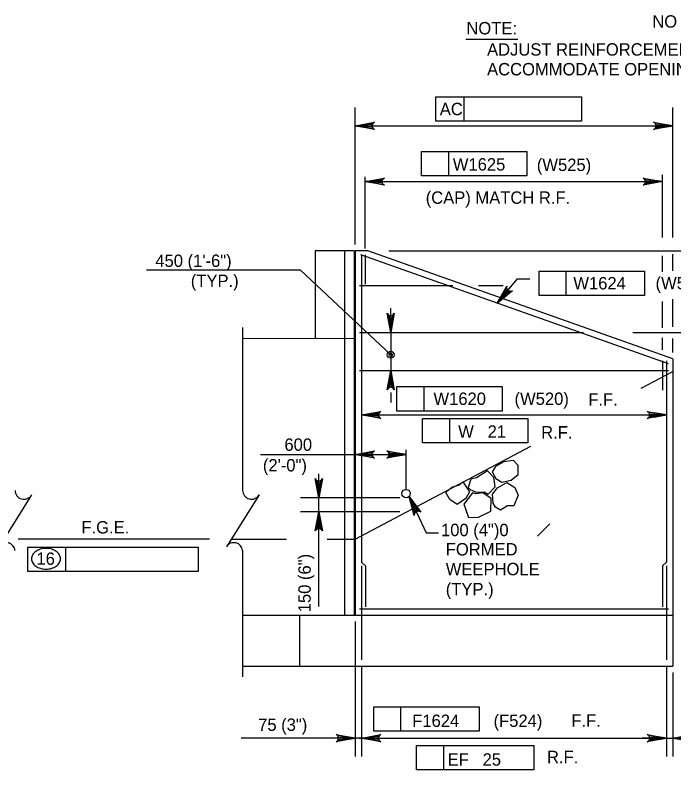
# Model space of a CAD drawing. Extents: x 634540 to 640306, y 296059 to 300275.
# Drawn here: x 639586.1 to 639745.6, y 297349 to 297531.8 of the extents above; entities that cross this region are included whole.
import ezdxf

# ---------------------------------------------------------------- set-up
doc = ezdxf.new("R2010")
doc.units = 0
for name, color, linetype in [('10', 7, 'Continuous'), ('3', 7, 'Continuous'), ('4', 7, 'Continuous'), ('5', 7, 'Continuous'), ('6', 7, 'Continuous')]:
    doc.layers.add(name, color=color, linetype=linetype)

# ---------------------------------------------------------------- blocks, each defined once
blk = doc.blocks.new('ROCK')
at = {"layer": '4'}
for points in [[(2.36725, 1.088), (2.2065, 0.82625), (2.378625, 0.506625), (2.66975, 0.3095), (3.128875, 0.403375), (3.48475, 0.6775), (3.4915, 1.123375), (3.25625, 1.36725), (2.783625, 1.308375)], [(1.10175, -0.02725), (1.4015, -0.159125), (1.78825, -0.148875), (1.980875, -0.266), (2.343375, 0.09475), (2.27875, 0.5505), (1.969375, 0.883), (1.4225, 0.553625), (1.152875, 0.479), (1.0105, 0.082)], [(0.74675, 0.359875), (0.882, 0.16), (1.072875, -0.144), (0.892, -0.457375), (0.448125, -0.758625), (0.1, -0.49325), (-0.095, -0.146375), (0.202875, 0.1025), (0.579125, 0.219875)], [(2.231375, -0.71725), (2.2025, -0.266375), (2.45475, 0.037125), (2.9085, 0.28875), (3.2995, 0.047625), (3.46875, -0.344), (3.231625, -0.855), (2.92, -0.860375), (2.5765, -1.054625), (2.340375, -0.904375)], [(1.2085, -0.192875), (0.778375, -0.737625), (1.008375, -1.391375), (1.48725, -1.396875), (2.09825, -1.106625), (2.133375, -0.486375), (1.723125, -0.203375), (1.37425, -0.239875)]]:
    blk.add_lwpolyline(points, close=True, dxfattribs=at)

msp = doc.modelspace()

# ---------------------------------------------------------------- linework, layer by layer
at = {"layer": '10'}
for p, q in [((639668.22, 297474.75), (639658.81, 297474.75)), ((639658.81, 297474.75), (639658.81, 297453.48)), ((639665.88, 297474.75), (639665.88, 297386.47)), ((639668.22, 297474.75), (639668.22, 297386.47)), ((639668.48, 297474.75), (639668.48, 297386.47)), ((639671.56, 297474.75), (639668.48, 297474.75)), ((639745.38, 297448.6), (639671.56, 297474.75)), ((639641.21, 297453.57), (639668.22, 297453.46)), ((639745.38, 297448.6), (639745.38, 297374.16)), ((639737.72, 297441.48), (639745.38, 297445.53)), ((639668.48, 297404.92), (639711.02, 297427.38)), ((639638.46, 297404.92), (639651.83, 297404.92)), ((639661.72, 297404.92), (639668.48, 297404.92)), ((639641.21, 297386.47), (639745.38, 297386.47)), ((639655.01, 297386.47), (639655.01, 297374.16)), ((639641.21, 297374.16), (639745.38, 297374.16))]:
    msp.add_line(p, q, dxfattribs=at)
at = {"layer": '3'}
for p, q in [((639655.19, 297470.06), (639617.91, 297470.06)), ((639641.21, 297456.16), (639641.21, 297416.69)), ((639590.1, 297415.62), (639582.19, 297403.05)), ((639645.18, 297415.62), (639637.28, 297403.05)), ((639641.21, 297402.12), (639641.21, 297371.54))]:
    msp.add_line(p, q, dxfattribs=at)
for radius in [0.833, 0.417]:
    msp.add_circle((639677.07, 297449.55), radius, dxfattribs=at)
for centre, start, end in [((639588.25, 297416.69), 180, 330), ((639643.34, 297416.69), 180, 330), ((639584, 297401.92), 5.3286, 147.8672), ((639639.09, 297401.92), 5.3286, 147.8672)]:
    msp.add_arc(centre, 2.13, start, end, dxfattribs=at)
at = {"layer": '4'}
for p, q in [((639695.23, 297525.97), (639707.84, 297525.97)), ((639688, 297512), (639723.3, 297512)), ((639688, 297506.1), (639688, 297512)), ((639694.85, 297506.1), (639694.85, 297512)), ((639723.3, 297512), (639723.3, 297506.1)), ((639668.48, 297476.29), (639668.48, 297509.44)), ((639745.38, 297477.98), (639745.38, 297509.44)), ((639723.3, 297506.1), (639688, 297506.1)), ((639671.43, 297505.01), (639742.43, 297505.01)), ((639684.51, 297498.76), (639710.05, 297498.76)), ((639684.51, 297492.86), (639684.51, 297498.76)), ((639691.1, 297492.86), (639691.1, 297498.76)), ((639710.05, 297498.76), (639710.05, 297492.86)), ((639742.86, 297477.98), (639742.86, 297493.12)), ((639670.88, 297475.26), (639670.88, 297492.67)), ((639670.88, 297491.48), (639742.86, 297491.48)), ((639710.05, 297492.86), (639684.51, 297492.86)), ((639676.62, 297474.75), (639870.77, 297474.75)), ((639742.86, 297469.66), (639742.86, 297473.52)), ((639745.38, 297469.86), (639745.38, 297473.92)), ((639655.19, 297470.06), (639677.07, 297449.55)), ((639712.98, 297469.81), (639738.52, 297469.81)), ((639712.98, 297463.91), (639712.98, 297469.81)), ((639719.57, 297463.91), (639719.57, 297469.81)), ((639738.52, 297469.81), (639738.52, 297463.91)), ((639702.88, 297462.02), (639707.77, 297467.92)), ((639707.77, 297467.92), (639710.72, 297467.92)), ((639698.33, 297466.33), (639704.26, 297466.33)), ((639738.52, 297463.91), (639712.98, 297463.91)), ((639742.86, 297456.11), (639742.86, 297462.48)), ((639745.38, 297456.31), (639745.38, 297463.05)), ((639677.07, 297457.91), (639677.07, 297460.87)), ((639677.07, 297454.96), (639677.07, 297445.73)), ((639735.66, 297454.96), (639749.63, 297454.96)), ((639742.86, 297450.76), (639742.86, 297453.63)), ((639745.38, 297450.14), (639745.38, 297453.49)), ((639678.55, 297441.83), (639704.09, 297441.83)), ((639678.55, 297435.93), (639678.55, 297441.83)), ((639685.14, 297435.93), (639685.14, 297441.83)), ((639704.09, 297441.83), (639704.09, 297435.93)), ((639677.07, 297440.42), (639677.07, 297438.03)), ((639670.02, 297434.97), (639743.84, 297434.97)), ((639704.09, 297435.93), (639678.55, 297435.93)), ((639684.76, 297434.11), (639710.3, 297434.11)), ((639684.76, 297428.2), (639684.76, 297434.11)), ((639691.35, 297428.2), (639691.35, 297434.11)), ((639710.3, 297434.11), (639710.3, 297428.2)), ((639710.3, 297428.2), (639684.76, 297428.2)), ((639645.52, 297425.41), (639680.78, 297425.41)), ((639680.78, 297416.95), (639680.78, 297426.56)), ((639659.66, 297388.56), (639659.66, 297420.7)), ((639679.25, 297414.9), (639655.23, 297414.9)), ((639681.55, 297415.25), (639685.69, 297406.46)), ((639679.25, 297411.54), (639655.23, 297411.54)), ((639712.59, 297405.59), (639715.57, 297408.58)), ((639685.69, 297406.46), (639688.65, 297406.46)), ((639633.19, 297404.92), (639586.87, 297404.92)), ((639589.24, 297402.99), (639630.45, 297402.99)), ((639589.24, 297397.08), (639589.24, 297402.99)), ((639598.41, 297397.08), (639598.41, 297402.99)), ((639630.45, 297402.99), (639630.45, 297397.08)), ((639630.45, 297397.08), (639589.24, 297397.08)), ((639668.48, 297384.93), (639668.48, 297352.26)), ((639670.02, 297374.16), (639670.02, 297352.26)), ((639743.84, 297374.16), (639743.84, 297352.26)), ((639745.38, 297372.63), (639745.38, 297352.26)), ((639672.95, 297364.28), (639698.49, 297364.28)), ((639672.95, 297358.38), (639672.95, 297364.28)), ((639679.54, 297358.38), (639679.54, 297364.28)), ((639698.49, 297364.28), (639698.49, 297358.38)), ((639698.49, 297358.38), (639672.95, 297358.38)), ((639662.57, 297356.69), (639640.87, 297356.69)), ((639665.53, 297356.69), (639662.57, 297356.69)), ((639670.02, 297356.69), (639668.48, 297356.69)), ((639669.36, 297356.69), (639672.32, 297356.69)), ((639672.97, 297356.69), (639740.89, 297356.69)), ((639672.97, 297356.69), (639675.92, 297356.69)), ((639740.89, 297356.69), (639737.93, 297356.69)), ((639743.84, 297356.69), (639745.38, 297356.69)), ((639683.34, 297354.92), (639711.76, 297354.92)), ((639683.34, 297349.01), (639683.34, 297354.92)), ((639689.93, 297349.01), (639689.93, 297354.92)), ((639711.76, 297354.92), (639711.76, 297349.01)), ((639711.76, 297349.01), (639683.34, 297349.01))]:
    msp.add_line(p, q, dxfattribs=at)
for points in [[(639668.48, 297505.01), (639673.14, 297505.89), (639672.78, 297505.64), (639672.6, 297505.32), (639672.54, 297505.01), (639672.6, 297504.7), (639672.78, 297504.39), (639673.14, 297504.14), (639668.48, 297505.01), (639672.78, 297504.39), (639672.6, 297504.7), (639668.48, 297505.01), (639672.54, 297505.01), (639672.6, 297505.32), (639668.48, 297505.01), (639672.78, 297505.64)], [(639745.38, 297505.01), (639740.72, 297504.14), (639741.08, 297504.39), (639741.26, 297504.7), (639741.32, 297505.01), (639741.26, 297505.32), (639741.08, 297505.64), (639740.72, 297505.89), (639745.38, 297505.01), (639741.08, 297505.64), (639741.26, 297505.32), (639745.38, 297505.01), (639741.32, 297505.01), (639741.26, 297504.7), (639745.38, 297505.01), (639741.08, 297504.39)], [(639670.88, 297491.48), (639675.54, 297492.35), (639675.18, 297492.11), (639674.99, 297491.79), (639674.94, 297491.48), (639674.99, 297491.17), (639675.18, 297490.86), (639675.54, 297490.61), (639670.88, 297491.48), (639675.18, 297490.86), (639674.99, 297491.17), (639670.88, 297491.48), (639674.94, 297491.48), (639674.99, 297491.79), (639670.88, 297491.48), (639675.18, 297492.11)], [(639742.86, 297491.48), (639738.19, 297490.61), (639738.55, 297490.86), (639738.74, 297491.17), (639738.79, 297491.48), (639738.74, 297491.79), (639738.55, 297492.11), (639738.19, 297492.35), (639742.86, 297491.48), (639738.55, 297492.11), (639738.74, 297491.79), (639742.86, 297491.48), (639738.79, 297491.48), (639738.74, 297491.17), (639742.86, 297491.48), (639738.55, 297490.86)], [(639702.88, 297462.02), (639705.18, 297466.17), (639705.14, 297465.73), (639705.27, 297465.39), (639705.47, 297465.15), (639705.75, 297464.99), (639706.11, 297464.94), (639706.53, 297465.05), (639702.88, 297462.02), (639706.11, 297464.94), (639705.75, 297464.99), (639702.88, 297462.02), (639705.47, 297465.15), (639705.27, 297465.39), (639702.88, 297462.02), (639705.14, 297465.73)], [(639677.07, 297454.96), (639676.19, 297459.62), (639676.44, 297459.26), (639676.75, 297459.08), (639677.07, 297459.02), (639677.38, 297459.08), (639677.69, 297459.26), (639677.94, 297459.62), (639677.07, 297454.96), (639677.69, 297459.26), (639677.38, 297459.08), (639677.07, 297454.96), (639677.07, 297459.02), (639676.75, 297459.08), (639677.07, 297454.96), (639676.44, 297459.26)], [(639677.07, 297445.73), (639677.94, 297441.07), (639677.69, 297441.43), (639677.38, 297441.62), (639677.07, 297441.67), (639676.75, 297441.62), (639676.44, 297441.43), (639676.19, 297441.07), (639677.07, 297445.73), (639676.44, 297441.43), (639676.75, 297441.62), (639677.07, 297445.73), (639677.07, 297441.67), (639677.38, 297441.62), (639677.07, 297445.73), (639677.69, 297441.43)], [(639670.02, 297434.97), (639674.68, 297435.84), (639674.32, 297435.59), (639674.14, 297435.28), (639674.08, 297434.97), (639674.14, 297434.65), (639674.32, 297434.34), (639674.68, 297434.09), (639670.02, 297434.97), (639674.32, 297434.34), (639674.14, 297434.65), (639670.02, 297434.97), (639674.08, 297434.97), (639674.14, 297435.28), (639670.02, 297434.97), (639674.32, 297435.59)], [(639743.84, 297434.97), (639739.18, 297434.09), (639739.54, 297434.34), (639739.72, 297434.65), (639739.78, 297434.97), (639739.72, 297435.28), (639739.54, 297435.59), (639739.18, 297435.84), (639743.84, 297434.97), (639739.54, 297435.59), (639739.72, 297435.28), (639743.84, 297434.97), (639739.78, 297434.97), (639739.72, 297434.65), (639743.84, 297434.97), (639739.54, 297434.34)], [(639668.48, 297425.41), (639673.14, 297426.29), (639672.78, 297426.04), (639672.6, 297425.73), (639672.54, 297425.41), (639672.6, 297425.1), (639672.78, 297424.79), (639673.14, 297424.54), (639668.48, 297425.41), (639672.78, 297424.79), (639672.6, 297425.1), (639668.48, 297425.41), (639672.54, 297425.41), (639672.6, 297425.73), (639668.48, 297425.41), (639672.78, 297426.04)], [(639680.78, 297425.41), (639676.12, 297424.54), (639676.48, 297424.79), (639676.67, 297425.1), (639676.72, 297425.41), (639676.67, 297425.73), (639676.48, 297426.04), (639676.12, 297426.29), (639680.78, 297425.41), (639676.48, 297426.04), (639676.67, 297425.73), (639680.78, 297425.41), (639676.72, 297425.41), (639676.67, 297425.1), (639680.78, 297425.41), (639676.48, 297424.79)], [(639659.66, 297414.9), (639658.78, 297419.56), (639659.03, 297419.2), (639659.34, 297419.01), (639659.66, 297418.96), (639659.97, 297419.01), (639660.28, 297419.2), (639660.53, 297419.56), (639659.66, 297414.9), (639660.28, 297419.2), (639659.97, 297419.01), (639659.66, 297414.9), (639659.66, 297418.96), (639659.34, 297419.01), (639659.66, 297414.9), (639659.03, 297419.2)], [(639681.55, 297415.25), (639684.33, 297411.4), (639683.95, 297411.62), (639683.59, 297411.66), (639683.29, 297411.57), (639683.03, 297411.39), (639682.82, 297411.09), (639682.75, 297410.66), (639681.55, 297415.25), (639682.82, 297411.09), (639683.03, 297411.39), (639681.55, 297415.25), (639683.29, 297411.57), (639683.59, 297411.66), (639681.55, 297415.25), (639683.95, 297411.62)], [(639659.66, 297411.54), (639660.53, 297406.88), (639660.28, 297407.24), (639659.97, 297407.43), (639659.66, 297407.48), (639659.34, 297407.43), (639659.03, 297407.24), (639658.78, 297406.88), (639659.66, 297411.54), (639659.03, 297407.24), (639659.34, 297407.43), (639659.66, 297411.54), (639659.66, 297407.48), (639659.97, 297407.43), (639659.66, 297411.54), (639660.28, 297407.24)], [(639668.48, 297356.69), (639663.82, 297355.82), (639664.18, 297356.06), (639664.36, 297356.38), (639664.42, 297356.69), (639664.36, 297357), (639664.18, 297357.31), (639663.82, 297357.56), (639668.48, 297356.69), (639664.18, 297357.31), (639664.36, 297357), (639668.48, 297356.69), (639664.42, 297356.69), (639664.36, 297356.38), (639668.48, 297356.69), (639664.18, 297356.06)], [(639670.02, 297356.69), (639674.68, 297357.56), (639674.32, 297357.31), (639674.14, 297357), (639674.08, 297356.69), (639674.14, 297356.38), (639674.32, 297356.06), (639674.68, 297355.82), (639670.02, 297356.69), (639674.32, 297356.06), (639674.14, 297356.38), (639670.02, 297356.69), (639674.08, 297356.69), (639674.14, 297357), (639670.02, 297356.69), (639674.32, 297357.31)], [(639743.84, 297356.69), (639739.18, 297355.82), (639739.54, 297356.06), (639739.72, 297356.38), (639739.78, 297356.69), (639739.72, 297357), (639739.54, 297357.31), (639739.18, 297357.56), (639743.84, 297356.69), (639739.54, 297357.31), (639739.72, 297357), (639743.84, 297356.69), (639739.78, 297356.69), (639739.72, 297356.38), (639743.84, 297356.69), (639739.54, 297356.06)], [(639745.38, 297356.69), (639750.04, 297357.56), (639749.68, 297357.31), (639749.49, 297357), (639749.44, 297356.69), (639749.49, 297356.38), (639749.68, 297356.06), (639750.04, 297355.82), (639745.38, 297356.69), (639749.68, 297356.06), (639749.49, 297356.38), (639745.38, 297356.69), (639749.44, 297356.69), (639749.49, 297357), (639745.38, 297356.69), (639749.68, 297357.31)]]:
    msp.add_lwpolyline(points, dxfattribs=at)
for points in [[(639671.43, 297505.5), (639671.43, 297504.52), (639668.48, 297505.01)], [(639742.43, 297505.5), (639742.43, 297504.52), (639745.38, 297505.01)], [(639705.15, 297463.98), (639704.39, 297464.61), (639702.88, 297462.02)], [(639676.57, 297457.91), (639677.56, 297457.91), (639677.07, 297454.96)], [(639676.57, 297442.78), (639677.56, 297442.78), (639677.07, 297445.73)], [(639672.97, 297435.46), (639672.97, 297434.47), (639670.02, 297434.97)], [(639740.89, 297435.46), (639740.89, 297434.47), (639743.84, 297434.97)], [(639671.43, 297425.9), (639671.43, 297424.92), (639668.48, 297425.41)], [(639677.83, 297425.9), (639677.83, 297424.92), (639680.78, 297425.41)], [(639659.17, 297417.85), (639660.15, 297417.85), (639659.66, 297414.9)], [(639682.37, 297412.36), (639683.26, 297412.78), (639681.55, 297415.25)], [(639659.17, 297408.59), (639660.15, 297408.59), (639659.66, 297411.54)], [(639665.53, 297357.18), (639665.53, 297356.2), (639668.48, 297356.69)], [(639672.97, 297357.18), (639672.97, 297356.2), (639670.02, 297356.69)], [(639740.89, 297357.18), (639740.89, 297356.2), (639743.84, 297356.69)], [(639748.33, 297357.18), (639748.33, 297356.2), (639745.38, 297356.69)]]:
    msp.add_lwpolyline(points, close=True, dxfattribs=at)
msp.add_circle((639680.78, 297415.92), 1.03, dxfattribs=at)
for centre, radius, start, end in [((639592.74, 297399.68), 2.76, 125.6316, 149.9767), ((639593.27, 297398.94), 3.66, 106.5358, 125.6316), ((639593.61, 297397.78), 4.87, 90, 106.5358), ((639593.61, 297397.78), 4.87, 73.4642, 90), ((639593.96, 297398.94), 3.66, 54.3684, 73.4642), ((639594.49, 297399.68), 2.76, 30.0233, 54.3684), ((639591.94, 297400.14), 1.83, 149.9767, 180), ((639591.94, 297400.14), 1.83, 180, 210.0233), ((639595.29, 297400.14), 1.83, 0, 30.0233), ((639595.29, 297400.14), 1.83, 329.9767, 0), ((639592.74, 297400.61), 2.76, 210.0233, 234.3684), ((639593.27, 297401.34), 3.66, 234.3684, 253.4642), ((639593.96, 297401.34), 3.66, 286.5358, 305.6316), ((639594.49, 297400.61), 2.76, 305.6316, 329.9767), ((639593.61, 297402.5), 4.87, 253.4642, 270), ((639593.61, 297402.5), 4.87, 270, 286.5358)]:
    msp.add_arc(centre, radius, start, end, dxfattribs=at)
at = {"layer": '5'}
for p, q in [((639670.87, 297473.72), (639670.88, 297466.62)), ((639742.86, 297448.06), (639742.86, 297440.96))]:
    msp.add_line(p, q, dxfattribs=at)
at = {"layer": '6'}
for p, q in [((639744.35, 297447.33), (639669.85, 297473.72)), ((639670.02, 297473.72), (639670.02, 297399.34)), ((639669.51, 297466.33), (639692.09, 297466.33)), ((639669.51, 297454.96), (639723.71, 297454.96)), ((639743.84, 297448.06), (639743.84, 297399.34)), ((639669.51, 297445.73), (639744.35, 297445.73)), ((639670.02, 297399.34), (639670.95, 297398.41)), ((639670.02, 297398.41), (639670.02, 297375.7)), ((639670.95, 297398.41), (639670.95, 297388.47)), ((639743.84, 297399.34), (639742.91, 297398.41)), ((639742.91, 297398.41), (639742.91, 297388.47)), ((639743.84, 297398.41), (639743.84, 297375.7)), ((639669.51, 297388.01), (639744.35, 297388.01))]:
    msp.add_line(p, q, dxfattribs=at)

# ---------------------------------------------------------------- block references
at = {"layer": '4', "xscale": 4.921475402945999, "yscale": 4.921475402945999, "rotation": 0.8865726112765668}
msp.add_blockref('ROCK', (639690.87, 297416.95), dxfattribs=at)

# ---------------------------------------------------------------- texts
at = {"layer": '3'}
for s, height, p in [('450 (1\'-6")', 3.0001, (639620.08, 297470.83)), ('(TYP.)', 3, (639628.66, 297465.97)), ('100 (4")0', 3, (639689.25, 297405.62))]:
    msp.add_text(s, height=height, dxfattribs=at).set_placement(p)
at = {"layer": '4'}
for s, height, p in [('NO SCALE', 3, (639740.41, 297528.78)), ('NOTE:', 3, (639695.39, 297527.15)), ('ADJUST REINFORCEMENT AS NECESSARY TO', 3.0001, (639700.4, 297522)), ('ACCOMMODATE OPENING.', 3.0001, (639700.4, 297517.22)), ('AC', 3, (639688.95, 297507.58)), ('W1625', 3, (639692.1, 297494.17)), ('(W525)', 3, (639712.45, 297494.06)), ('(CAP) MATCH R.F.', 3.0001, (639685.54, 297486.12)), ('W1624', 3, (639721.29, 297465.39)), ('(W524)', 3, (639741.2, 297465.42)), ('W1620', 3, (639687.42, 297437.41)), ('(W520)', 3, (639707.05, 297437.41)), ('F.F.', 3, (639724.9, 297437.24)), ('W   21', 3, (639693.4, 297429.46)), ('R.F.', 3, (639713.49, 297429.27)), ('600', 3, (639651.33, 297426.3)), ('(2\'-0")', 3, (639646.12, 297421.3)), ('F.G.E.', 3, (639602.18, 297406.27)), ('FORMED', 3, (639690.4, 297400.95)), ('16', 3, (639591.29, 297398.68)), ('WEEPHOLE', 3, (639690.4, 297396.16)), ('(TYP.)', 3, (639690.4, 297391.29)), ('75 (3")', 3, (639644.97, 297358.46)), ('F1624', 3, (639682.28, 297359.41)), ('(F524)', 3, (639701.97, 297359.41)), ('F.F.', 3, (639720.81, 297359.45)), ('EF   25', 3, (639690.85, 297350.04)), ('R.F.', 3, (639714.91, 297350.64))]:
    msp.add_text(s, height=height, dxfattribs=at).set_placement(p)
msp.add_text('150 (6")', height=3, rotation=90, dxfattribs=at).set_placement((639657.7, 297387.19))

doc.saveas('drawing.dxf')
